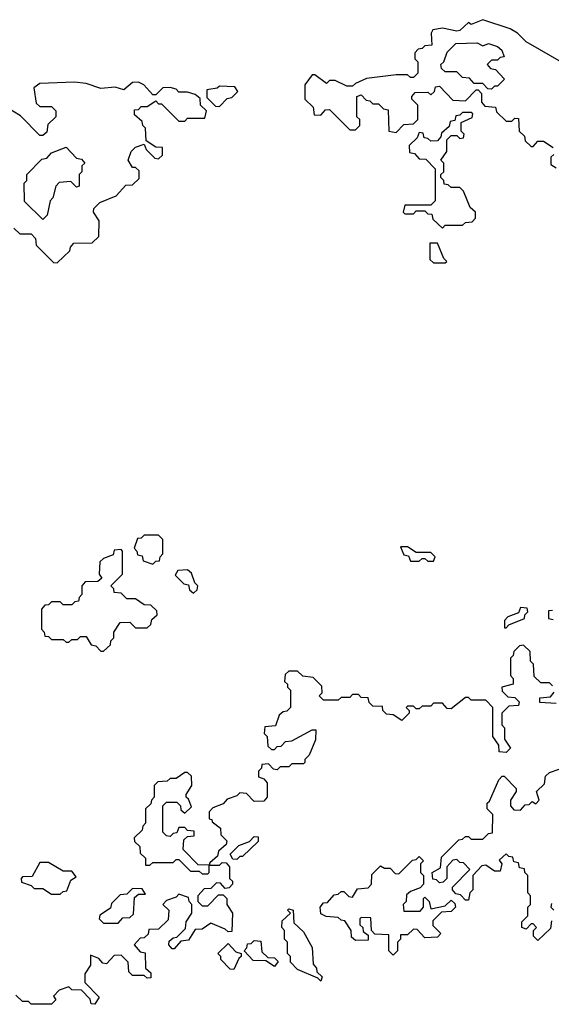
# Model space of a CAD drawing. Extents: x 2776963 to 2884430, y 684484 to 829250.
# Tile 271 of 287: x 2867285 to 2869121, y 824900 to 828300. Entities that reach past the tile are written whole.
import ezdxf

# ---------------------------------------------------------------- set-up
doc = ezdxf.new("R2010")
doc.units = 0

msp = doc.modelspace()

# ---------------------------------------------------------------- linework, layer by layer
at = {"layer": '0CON20XD'}
for points in [[(2869165, 828148.6), (2869035, 828223.8), (2869005, 828253.8), (2868978.8, 828268.8), (2868885, 828300), (2868845, 828283.3), (2868835, 828290), (2868805, 828262.5), (2868795, 828260), (2868745, 828270.8), (2868712.5, 828265), (2868706.1, 828253.9), (2868708.3, 828211.7), (2868685, 828210), (2868675, 828200), (2868661.7, 828198.3), (2868650, 828185), (2868650, 828165), (2868660, 828155), (2868660, 828115), (2868645, 828100), (2868635, 828100), (2868625, 828110), (2868585, 828110), (2868483.6, 828096.4), (2868445, 828080), (2868435, 828070), (2868415, 828070), (2868375, 828090), (2868355, 828090), (2868345, 828080), (2868305, 828110), (2868295, 828110), (2868270, 828075), (2868270, 828025), (2868298.3, 827998.3), (2868301.7, 827971.7), (2868325, 827970), (2868341.7, 827988.3), (2868355, 827990), (2868425, 827920), (2868445, 827920), (2868460, 827935), (2868460, 827955), (2868450, 827965), (2868450, 828035), (2868465, 828040), (2868481.7, 828021.7), (2868495, 828020), (2868505, 828010), (2868525, 828010), (2868541.7, 827991.7), (2868558.3, 827988.3), (2868560, 827915), (2868585, 827910), (2868611.7, 827938.3), (2868645, 827940), (2868660, 827955), (2868660, 828005), (2868640, 828025), (2868640, 828035), (2868651.7, 828048.3), (2868695, 828050), (2868705, 828040), (2868718.3, 828051.7), (2868721.7, 828068.3), (2868735, 828070), (2868781.7, 828021.7), (2868825, 828020), (2868861.7, 828058.3), (2868868.3, 828058.3), (2868880, 828045), (2868880, 828015), (2868891.7, 828001.7), (2868928.3, 827998.3), (2868931.7, 827981.7), (2868965, 827950), (2868985, 827950), (2868995, 827960), (2869008.3, 827958.3), (2869010, 827915), (2869028.3, 827898.3), (2869031.7, 827881.7), (2869051.7, 827861.7), (2869058.3, 827861.7), (2869075, 827880), (2869095, 827880), (2869128.3, 827858.3)], [(2868915, 828060), (2868901.7, 828061.7), (2868885, 828080), (2868855, 828080), (2868838.3, 828098.3), (2868815, 828100), (2868795, 828120), (2868755, 828120), (2868741.7, 828131.7), (2868740, 828145), (2868750, 828155), (2868761.7, 828188.3), (2868791.7, 828218.3), (2868865, 828220), (2868885, 828210), (2868905, 828217.5), (2868935, 828207.5), (2868950, 828195), (2868958.3, 828171.7), (2868945, 828170), (2868935, 828160), (2868915, 828160), (2868900, 828145), (2868911.7, 828131.7), (2868928.3, 828128.3), (2868960, 828095), (2868935, 828070), (2868925, 828070), (2868915, 828060)], [(2867415, 827460), (2867458.3, 827501.7), (2867460, 827515), (2867471.7, 827528.3), (2867535, 827530), (2867558.3, 827551.7), (2867560, 827605), (2867540, 827635), (2867541.7, 827648.3), (2867561.7, 827668.3), (2867618.3, 827691.7), (2867651.7, 827728.3), (2867675, 827730), (2867698.3, 827751.7), (2867698.3, 827778.3), (2867685, 827790), (2867675, 827790), (2867660, 827815), (2867670, 827845), (2867685, 827860), (2867715, 827870), (2867721.7, 827851.7), (2867751.7, 827821.7), (2867765, 827820), (2867778.3, 827831.7), (2867778.3, 827858.3), (2867755, 827860), (2867721.7, 827881.7), (2867720, 827925), (2867710, 827935), (2867708.3, 827948.3), (2867681.7, 827971.7), (2867681.7, 827988.3), (2867695, 827990), (2867705, 828000), (2867725, 828000), (2867755, 828020), (2867765, 828010), (2867775, 828010), (2867835, 827950), (2867855, 827950), (2867865, 827960), (2867925, 827960), (2867930, 827985), (2867910, 828005), (2867908.3, 828028.3), (2867891.7, 828041.7), (2867865, 828050), (2867835, 828050), (2867825, 828060), (2867805, 828066.2), (2867780, 828065), (2867755, 828040), (2867745, 828040), (2867713.8, 828075), (2867695, 828084.3), (2867675, 828082.9), (2867645, 828057.5), (2867615, 828067.5), (2867565, 828062.5), (2867515, 828080), (2867474.1, 828084.1), (2867355, 828080), (2867333.8, 828065), (2867341.7, 828011.7), (2867355, 828000), (2867395, 828000), (2867410, 827985), (2867410, 827965), (2867381.7, 827938.3), (2867378.3, 827911.7), (2867365, 827900), (2867355, 827900), (2867288.3, 827968.3), (2867235, 828000)], [(2867975, 828000), (2868001.7, 828028.3), (2868018.3, 828031.7), (2868038.3, 828051.7), (2868028.3, 828068.3), (2867975, 828070), (2867967, 828063), (2867931.7, 828058.3), (2867931.7, 828031.7), (2867961.7, 828001.7), (2867975, 828000)], [(2868745, 827580), (2868755, 827590), (2868815, 827590), (2868825, 827600), (2868848.3, 827601.7), (2868860, 827615), (2868860, 827635), (2868841.7, 827651.7), (2868818.3, 827708.3), (2868805, 827720), (2868775, 827720), (2868765, 827730), (2868751.7, 827731.7), (2868750, 827745), (2868740, 827755), (2868740, 827765), (2868750, 827775), (2868750, 827805), (2868740, 827815), (2868760, 827845), (2868760, 827885), (2868775, 827900), (2868795, 827900), (2868805, 827890), (2868818.3, 827891.7), (2868820, 827905), (2868810, 827915), (2868810, 827945), (2868848.3, 827961.7), (2868850, 827975), (2868845, 827980), (2868815, 827980), (2868805, 827970), (2868791.7, 827968.3), (2868788.3, 827951.7), (2868771.7, 827948.3), (2868768.3, 827931.7), (2868741.7, 827908.3), (2868740, 827895), (2868728.3, 827881.7), (2868705, 827880), (2868695, 827890), (2868681.7, 827891.7), (2868678.3, 827908.3), (2868665, 827910), (2868658.3, 827891.7), (2868630, 827865), (2868631.7, 827841.7), (2868648.3, 827838.3), (2868665, 827820), (2868688.3, 827818.3), (2868720, 827785), (2868720, 827675), (2868705, 827660), (2868615, 827660), (2868610, 827635), (2868615, 827630), (2868645, 827630), (2868655, 827640), (2868685, 827640), (2868695, 827630), (2868708.3, 827628.3), (2868711.7, 827611.7), (2868745, 827580)], [(2867365, 827610), (2867301.7, 827671.7), (2867300, 827735), (2867310, 827745), (2867310, 827765), (2867361.7, 827818.3), (2867378.3, 827821.7), (2867395, 827840), (2867445, 827860), (2867481.7, 827821.7), (2867498.3, 827818.3), (2867510, 827805), (2867500, 827795), (2867500, 827775), (2867490, 827765), (2867490, 827725), (2867481.7, 827721.7), (2867461.7, 827741.7), (2867421.7, 827738.3), (2867410, 827725), (2867400, 827685), (2867390, 827675), (2867380, 827625), (2867365, 827610)], [(2869130, 827835), (2869120, 827825), (2869120, 827800), (2869138.3, 827788.3)], [(2867265, 827580), (2867285, 827560), (2867325, 827560), (2867340, 827545), (2867341.7, 827521.7), (2867401.7, 827461.7), (2867415, 827460)], [(2868755, 827460), (2868760, 827465), (2868750, 827475), (2868728.3, 827528.3), (2868701.7, 827528.3), (2868701.7, 827471.7), (2868715, 827460), (2868755, 827460)], [(2867745, 826420), (2867755, 826430), (2867768.3, 826431.7), (2867770, 826445), (2867780, 826455), (2867780, 826505), (2867765, 826520), (2867715, 826520), (2867705, 826510), (2867691.7, 826508.3), (2867680, 826475), (2867690, 826465), (2867691.7, 826451.7), (2867708.3, 826448.3), (2867711.7, 826431.7), (2867745, 826420)], [(2868715, 826430), (2868720, 826445), (2868705, 826460), (2868655, 826460), (2868625, 826480), (2868600, 826480), (2868611.7, 826451.7), (2868628.3, 826448.3), (2868635, 826430), (2868665, 826430), (2868675, 826440), (2868685, 826440), (2868695, 826430), (2868715, 826430)], [(2867575, 826120), (2867598.3, 826141.7), (2867600, 826155), (2867610, 826165), (2867610, 826185), (2867631.7, 826218.3), (2867665, 826220), (2867685, 826200), (2867725, 826200), (2867738.3, 826211.7), (2867741.7, 826228.3), (2867760, 826245), (2867758.3, 826258.3), (2867738.3, 826278.3), (2867715, 826280), (2867685, 826300), (2867655, 826300), (2867635, 826320), (2867611.7, 826321.7), (2867610, 826335), (2867600, 826345), (2867640, 826385), (2867640, 826465), (2867635, 826470), (2867611.7, 826468.3), (2867608.3, 826451.7), (2867575, 826440), (2867561.7, 826428.3), (2867560, 826385), (2867568.3, 826371.7), (2867555, 826360), (2867511.7, 826358.3), (2867500, 826345), (2867500, 826315), (2867490, 826305), (2867488.3, 826291.7), (2867475, 826290), (2867465, 826280), (2867435, 826280), (2867425, 826290), (2867395, 826290), (2867385, 826280), (2867371.7, 826278.3), (2867360, 826265), (2867360, 826195), (2867370, 826185), (2867371.7, 826171.7), (2867385, 826170), (2867395, 826160), (2867435, 826160), (2867445, 826150), (2867455, 826150), (2867465, 826160), (2867485, 826160), (2867495, 826170), (2867515, 826170), (2867531.7, 826141.7), (2867548.3, 826138.3), (2867565, 826120), (2867575, 826120)], [(2867885, 826320), (2867898.3, 826331.7), (2867900, 826345), (2867890, 826355), (2867878.3, 826388.3), (2867865, 826400), (2867831.7, 826398.3), (2867821.7, 826381.7), (2867851.7, 826351.7), (2867868.3, 826348.3), (2867871.7, 826331.7), (2867885, 826320)], [(2868965, 826200), (2868975, 826210), (2869028.3, 826231.7), (2869030, 826245), (2869040, 826255), (2869038.3, 826268.3), (2869015, 826270), (2869008.3, 826251.7), (2868971.7, 826238.3), (2868960, 826225), (2868960, 826200), (2868965, 826200)], [(2869125, 826260), (2869111.7, 826258.3), (2869111.7, 826231.7), (2869128.3, 826228.3)], [(2869125, 826000), (2869115, 826010), (2869085, 826010), (2869061.7, 826031.7), (2869060, 826075), (2869050, 826085), (2869048.3, 826118.3), (2869025, 826140), (2869011.7, 826138.3), (2868991.7, 826118.3), (2868990, 826105), (2868980, 826095), (2868980, 826035), (2868990, 826025), (2868990, 826005), (2868950, 825995), (2868951.7, 825981.7), (2868971.7, 825961.7), (2868995, 825960), (2869010, 825945), (2869008.3, 825931.7), (2868975, 825930), (2868950, 825905), (2868950, 825865), (2868960, 825855), (2868960, 825815), (2868980, 825785), (2868965, 825770), (2868941.7, 825771.7), (2868940, 825795), (2868920, 825825), (2868920, 825925), (2868895, 825950), (2868845, 825950), (2868835, 825960), (2868825, 825960), (2868775, 825920), (2868761.7, 825921.7), (2868745, 825940), (2868715, 825940), (2868705, 825930), (2868675, 825930), (2868665, 825920), (2868655, 825920), (2868645, 825930), (2868625, 825930), (2868620, 825925), (2868630, 825915), (2868630, 825905), (2868605, 825880), (2868575, 825900), (2868551.7, 825901.7), (2868540, 825915), (2868538.3, 825928.3), (2868505, 825930), (2868491.7, 825941.7), (2868488.3, 825958.3), (2868465, 825960), (2868455, 825970), (2868435, 825970), (2868425, 825960), (2868395, 825960), (2868385, 825950), (2868335, 825950), (2868320, 825965), (2868330, 825975), (2868328.3, 825998.3), (2868298.3, 826028.3), (2868263, 826033), (2868245, 826050), (2868215, 826050), (2868201.7, 826038.3), (2868200, 826015), (2868210, 826005), (2868210, 825995), (2868220, 825985), (2868220, 825925), (2868208.3, 825911.7), (2868195, 825910), (2868181.7, 825898.3), (2868168.3, 825861.7), (2868131.7, 825858.3), (2868130, 825835), (2868140, 825825), (2868141.7, 825791.7), (2868155, 825780), (2868165, 825780), (2868175, 825790), (2868188.3, 825791.7), (2868203, 825807), (2868225, 825810), (2868295, 825847.5), (2868308.3, 825848.3), (2868307, 825813), (2868285, 825760), (2868270, 825745), (2868270, 825735), (2868265, 825730), (2868225, 825730), (2868215, 825720), (2868185, 825720), (2868175, 825710), (2868161.7, 825711.7), (2868145, 825730), (2868121.7, 825728.3), (2868120, 825715), (2868110, 825705), (2868110, 825685), (2868128.3, 825678.3), (2868140, 825665), (2868140, 825615), (2868128.3, 825601.7), (2868095, 825600), (2868068.3, 825628.3), (2868045, 825630), (2868035, 825620), (2868001.7, 825608.3), (2867988.3, 825591.7), (2867951.7, 825578.3), (2867940, 825565), (2867940, 825540), (2867948.3, 825538.3), (2867950, 825530), (2867978.3, 825508.3), (2867980, 825485), (2868000, 825465), (2867998.3, 825451.7), (2867971.7, 825428.3), (2867968.3, 825411.7), (2867941.7, 825388.3), (2867940, 825380), (2867975, 825380), (2867985, 825390), (2867998.3, 825388.3), (2868010, 825375), (2868010, 825335), (2868020, 825325), (2868020, 825315), (2868008.3, 825301.7), (2867995, 825300), (2867978.3, 825318.3), (2867965, 825320), (2867945, 825300), (2867921.7, 825298.3), (2867900, 825275), (2867900, 825255), (2867915, 825240), (2867935, 825240), (2867971.7, 825278.3), (2867988.3, 825278.3), (2868000, 825265), (2868000, 825245), (2868020, 825215), (2868018.3, 825151.7), (2868005, 825150), (2867995, 825160), (2867945, 825180), (2867915, 825160), (2867891.7, 825158.3), (2867868.3, 825121.7), (2867841.7, 825118.3), (2867818.3, 825091.7), (2867811.7, 825091.7), (2867800, 825105), (2867801.7, 825118.3), (2867815, 825130), (2867828.3, 825131.7), (2867858.3, 825161.7), (2867860, 825185), (2867880, 825215), (2867880, 825245), (2867870, 825255), (2867868.3, 825268.3), (2867835, 825280), (2867825, 825270), (2867791.7, 825258.3), (2867780, 825245), (2867800, 825225), (2867798.3, 825191.7), (2867765, 825160), (2867731.7, 825158.3), (2867728.3, 825141.7), (2867715, 825130), (2867701.7, 825128.3), (2867680, 825105), (2867701.7, 825081.7), (2867718.3, 825078.3), (2867720, 825025), (2867738.3, 825008.3), (2867738.3, 824991.7), (2867725, 824990), (2867715, 825000), (2867675, 825000), (2867661.7, 825011.7), (2867660, 825045), (2867635, 825070), (2867611.7, 825068.3), (2867585, 825040), (2867571.7, 825041.7), (2867558.3, 825058.3), (2867530, 825070), (2867530, 825035), (2867510, 825005), (2867510, 824975), (2867560, 824925), (2867545, 824900), (2867531.7, 824901.7), (2867528.3, 824918.3), (2867498.3, 824948.3), (2867465, 824950), (2867455, 824960), (2867421.7, 824948.3), (2867401.7, 824928.3), (2867410, 824915), (2867395, 824900), (2867325, 824900), (2867315, 824910), (2867295, 824910), (2867271.7, 824931.7)], [(2869138.3, 825938.3), (2869081.7, 825941.7), (2869081.7, 825958.3), (2869118.3, 825961.7), (2869131.7, 825978.3)], [(2867935, 825350), (2867940, 825355), (2867940, 825380), (2867901.7, 825381.7), (2867850, 825435), (2867851.7, 825468.3), (2867865, 825480), (2867888.3, 825481.7), (2867888.3, 825498.3), (2867865, 825500), (2867855, 825510), (2867835, 825510), (2867828.3, 825491.7), (2867815, 825490), (2867805, 825480), (2867791.7, 825481.7), (2867780, 825495), (2867780, 825585), (2867791.7, 825598.3), (2867828.3, 825598.3), (2867840, 825585), (2867841.7, 825571.7), (2867855, 825560), (2867878.3, 825581.7), (2867868.3, 825608.3), (2867860, 825615), (2867860, 825625), (2867880, 825655), (2867878.3, 825688.3), (2867865, 825700), (2867855, 825700), (2867825, 825680), (2867805, 825680), (2867795, 825670), (2867761.7, 825668.3), (2867750, 825655), (2867750, 825615), (2867740, 825605), (2867738.3, 825591.7), (2867720, 825575), (2867720, 825525), (2867710, 825515), (2867708.3, 825501.7), (2867680, 825475), (2867681.7, 825461.7), (2867700, 825445), (2867701.7, 825421.7), (2867720, 825405), (2867720, 825380), (2867735, 825380), (2867745, 825390), (2867815, 825390), (2867825, 825400), (2867835, 825400), (2867875, 825360), (2867905, 825360), (2867915, 825350), (2867935, 825350)], [(2868781.7, 825398.3), (2868760, 825375), (2868760, 825335), (2868748.3, 825321.7), (2868735, 825320), (2868725, 825330), (2868711.7, 825331.7), (2868710, 825355), (2868738.3, 825371.7), (2868741.7, 825408.3), (2868801.7, 825468.3), (2868815, 825470), (2868825, 825480), (2868835, 825480), (2868845, 825470), (2868885, 825470), (2868905, 825490), (2868918.3, 825491.7), (2868920, 825555), (2868900, 825575), (2868900, 825595), (2868908.3, 825601.7), (2868940, 825675), (2868951.7, 825688.3), (2868958.3, 825688.3), (2869000, 825645), (2869000, 825635), (2868980, 825605), (2868980, 825585), (2868991.7, 825571.7), (2869015, 825570), (2869031.7, 825588.3), (2869045, 825590), (2869055, 825600), (2869068.3, 825591.7), (2869080, 825605), (2869070, 825635), (2869098.3, 825661.7), (2869101.7, 825688.3), (2869115, 825700), (2869148.3, 825711.7)], [(2868035, 825400), (2868021.7, 825401.7), (2868011.7, 825418.3), (2868041.7, 825448.3), (2868078.3, 825461.7), (2868095, 825480), (2868108.3, 825478.3), (2868108.3, 825461.7), (2868055, 825410), (2868045, 825410), (2868035, 825400)], [(2869121.7, 825188.3), (2869118.3, 825161.7), (2869075, 825120), (2869060, 825135), (2869060, 825155), (2869070, 825165), (2869058.3, 825178.3), (2869051.7, 825178.3), (2869035, 825160), (2869020, 825165), (2869020, 825185), (2869040, 825205), (2869040, 825235), (2869050, 825245), (2869050, 825275), (2869040, 825285), (2869040, 825345), (2869030, 825355), (2869028.3, 825368.3), (2869011.7, 825371.7), (2869008.3, 825388.3), (2868991.7, 825391.7), (2868988.3, 825408.3), (2868975, 825410), (2868965, 825420), (2868941.7, 825398.3), (2868950, 825385), (2868945, 825360), (2868925, 825360), (2868895, 825380), (2868881.7, 825378.3), (2868850, 825345), (2868850, 825295), (2868840, 825285), (2868835, 825260), (2868825, 825260), (2868808.3, 825278.3), (2868791.7, 825281.7), (2868780, 825295), (2868780, 825305), (2868840, 825365), (2868818.3, 825388.3), (2868805, 825390), (2868795, 825400), (2868781.7, 825398.3)], [(2867425, 825280), (2867435, 825290), (2867448.3, 825291.7), (2867461.7, 825328.3), (2867480, 825340), (2867465, 825360), (2867435, 825360), (2867385, 825390), (2867355, 825390), (2867328.3, 825341.7), (2867295, 825340), (2867290, 825335), (2867291.7, 825321.7), (2867325, 825310), (2867335, 825300), (2867365, 825300), (2867395, 825280), (2867425, 825280)], [(2868575, 825070), (2868560, 825085), (2868560, 825140), (2868511.7, 825141.7), (2868500, 825155), (2868498.3, 825198.3), (2868465, 825200), (2868460, 825195), (2868460, 825175), (2868470, 825165), (2868471.7, 825151.7), (2868488.3, 825138.3), (2868488.3, 825121.7), (2868445, 825120), (2868431.7, 825131.7), (2868430, 825155), (2868408.3, 825188.3), (2868395, 825190), (2868385, 825200), (2868343.6, 825203.6), (2868325, 825212.5), (2868322.5, 825235), (2868335, 825250), (2868348.3, 825251.7), (2868371.7, 825278.3), (2868385, 825280), (2868395, 825290), (2868405, 825290), (2868421.7, 825271.7), (2868435, 825270), (2868451.7, 825298.3), (2868488.3, 825301.7), (2868500, 825315), (2868501.7, 825348.3), (2868531.7, 825378.3), (2868545, 825370), (2868565, 825370), (2868581.7, 825351.7), (2868595, 825350), (2868641.7, 825398.3), (2868655, 825400), (2868665, 825410), (2868680, 825395), (2868670, 825385), (2868670, 825355), (2868680, 825345), (2868680, 825315), (2868668.3, 825301.7), (2868635, 825290), (2868621.7, 825278.3), (2868620, 825255), (2868610, 825245), (2868611.7, 825221.7), (2868668.3, 825221.7), (2868680, 825235), (2868680, 825265), (2868685, 825270), (2868700, 825255), (2868705, 825230), (2868755, 825240), (2868775, 825260), (2868788.3, 825248.3), (2868790, 825235), (2868775, 825220), (2868741.7, 825218.3), (2868711.7, 825188.3), (2868711.7, 825171.7), (2868740, 825145), (2868728.3, 825131.7), (2868685, 825130), (2868658.3, 825158.3), (2868645, 825160), (2868625, 825140), (2868600, 825140), (2868600, 825125), (2868590, 825115), (2868590, 825085), (2868575, 825070)], [(2867625, 825180), (2867641.7, 825198.3), (2867665, 825200), (2867678.3, 825211.7), (2867681.7, 825268.3), (2867695, 825280), (2867720, 825280), (2867708.3, 825298.3), (2867675, 825300), (2867655, 825280), (2867631.7, 825278.3), (2867601.7, 825248.3), (2867598.3, 825231.7), (2867561.7, 825208.3), (2867560, 825195), (2867575, 825180), (2867625, 825180)], [(2869121.7, 825248.3), (2869120, 825235), (2869130, 825225)], [(2868325, 824980), (2868315, 824990), (2868245, 825020), (2868220, 825045), (2868220, 825065), (2868210, 825075), (2868210, 825115), (2868200, 825125), (2868200, 825155), (2868190, 825165), (2868191.7, 825188.3), (2868220, 825215), (2868210, 825225), (2868215, 825230), (2868230, 825225), (2868231.7, 825181.7), (2868265, 825150), (2868295.9, 825095.9), (2868298.3, 825038.3), (2868310, 825025), (2868311.7, 825011.7), (2868330, 824995), (2868325, 824980)], [(2868165, 825030), (2868135, 825050), (2868091.7, 825051.7), (2868060, 825085), (2868070, 825095), (2868071.7, 825108.3), (2868085, 825110), (2868095, 825120), (2868118.3, 825118.3), (2868121.7, 825081.7), (2868141.7, 825061.7), (2868165, 825060), (2868178.3, 825048.3), (2868165, 825030)], [(2868025, 825020), (2868011.7, 825021.7), (2867980, 825055), (2867980, 825065), (2867970, 825075), (2868005, 825110), (2868031.7, 825081.7), (2868050, 825075), (2868050, 825065), (2868041.7, 825058.3), (2868025, 825020)]]:
    msp.add_lwpolyline(points, dxfattribs=at)

doc.saveas('drawing.dxf')
